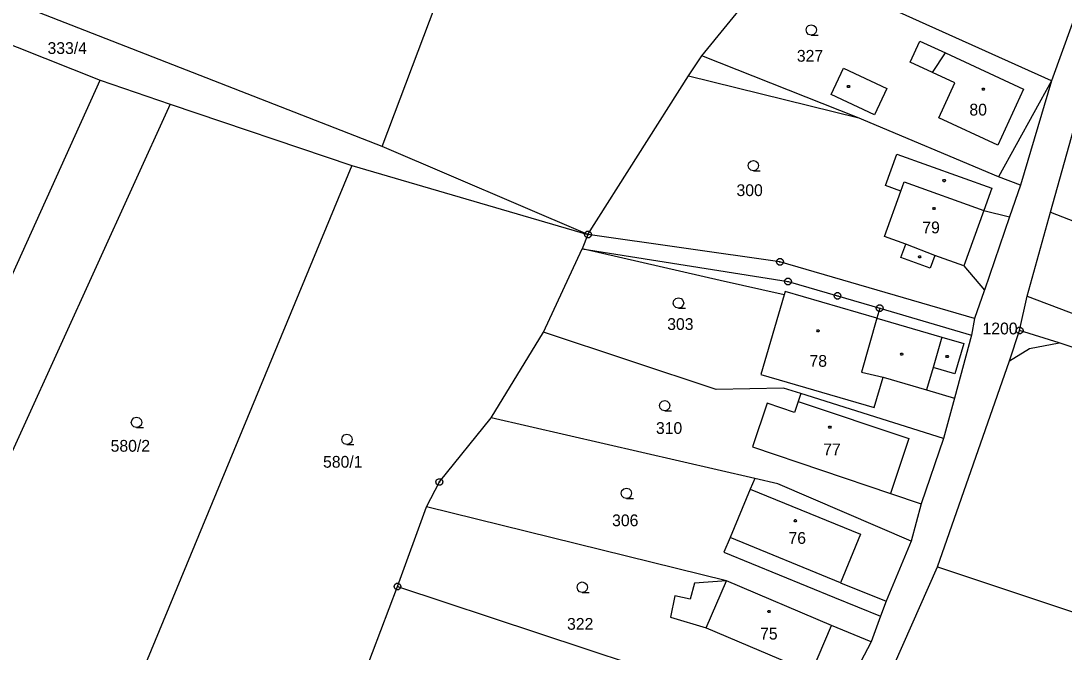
# Model space of a CAD drawing. Extents: x -694465 to -690527, y -983694 to -978978.
# Drawn here: x -692506.4 to -692355.9, y -981695.9 to -981604.7 of the extents above; entities that cross this region are included whole.
import ezdxf

# ---------------------------------------------------------------- set-up
doc = ezdxf.new("R2010")
doc.units = 0
for name, color, linetype in [('Vrstva 1', 7, 'Continuous'), ('Vrstva 18', 7, 'Continuous'), ('Vrstva 19', 7, 'Continuous'), ('Vrstva 24', 7, 'Continuous'), ('Vrstva 25', 7, 'Continuous')]:
    doc.layers.add(name, color=color, linetype=linetype)

msp = doc.modelspace()

# ---------------------------------------------------------------- linework, layer by layer
at = {"layer": 'Vrstva 1'}
for points in [[(-692454.26, -981622.86), (-692556.51, -981582.94)], [(-692350.11, -981592.51), (-692357.7, -981613.37)], [(-692454.26, -981622.86), (-692443.06, -981593.114)], [(-692408.15, -981609.77), (-692396.72, -981595.76)], [(-692357.7, -981613.37), (-692396.72, -981595.76)], [(-692510.97, -981606.95), (-692494.98, -981613.3)], [(-692374.85, -981612.19), (-692378.08, -981610.69), (-692376.67, -981607.64)], [(-692376.67, -981607.64), (-692372.99, -981609.34)], [(-692374.85, -981612.19), (-692372.99, -981609.34)], [(-692372.99, -981609.34), (-692361.7, -981614.58)], [(-692410.04, -981612.68), (-692408.15, -981609.77)], [(-692385.68, -981618.67), (-692408.15, -981609.77)], [(-692389.46, -981615.34), (-692387.68, -981611.56)], [(-692387.68, -981611.56), (-692381.44, -981614.5)], [(-692361.7, -981614.58), (-692365.45, -981622.66), (-692373.94, -981618.72), (-692371.61, -981613.69), (-692374.85, -981612.19)], [(-692530.34, -981691.58), (-692494.98, -981613.3)], [(-692494.98, -981613.3), (-692484.87, -981616.75)], [(-692424.57, -981635.56), (-692410.04, -981612.68)], [(-692410.04, -981612.68), (-692385.68, -981618.67)], [(-692357.7, -981613.37), (-692365.35, -981627.26)], [(-692357.7, -981613.37), (-692362.15, -981628.45)], [(-692383.22, -981618.28), (-692389.46, -981615.34)], [(-692381.44, -981614.5), (-692383.22, -981618.28)], [(-692484.87, -981616.75), (-692522.28, -981698.97)], [(-692484.87, -981616.75), (-692458.63, -981625.6)], [(-692357.81, -981632.33), (-692353.77, -981617.9)], [(-692365.35, -981627.26), (-692385.68, -981618.67)], [(-692424.57, -981635.56), (-692454.26, -981622.86)], [(-692379.42, -981629.3), (-692381.63, -981628.5), (-692380.01, -981623.97), (-692366.3, -981628.88), (-692367.45, -981632.08)], [(-692458.63, -981625.6), (-692492.68, -981707.89)], [(-692458.63, -981625.6), (-692424.57, -981635.56)], [(-692362.15, -981628.45), (-692365.35, -981627.26)], [(-692379.42, -981629.3), (-692378.96, -981627.97)], [(-692378.96, -981627.97), (-692367.45, -981632.08)], [(-692362.15, -981628.45), (-692363.72, -981633.02)], [(-692378.72, -981636.96), (-692381.77, -981635.86), (-692379.42, -981629.3)], [(-692367.45, -981632.08), (-692370.32, -981640.1)], [(-692367.45, -981632.08), (-692363.72, -981633.02)], [(-692363.72, -981633.02), (-692367.37, -981643.59)], [(-692361.21, -981644.47), (-692357.81, -981632.33)], [(-692357.81, -981632.33), (-692351.99, -981634.6)], [(-692424.57, -981635.56), (-692425.39, -981637.64)], [(-692396.86, -981639.51), (-692424.57, -981635.56)], [(-692430.99, -981649.67), (-692425.39, -981637.64)], [(-692425.39, -981637.64), (-692395.7, -981642.35)], [(-692405.5, -981642.19), (-692425.39, -981637.64)], [(-692374.54, -981638.58), (-692375.2, -981640.43), (-692379.42, -981638.91), (-692378.72, -981636.96)], [(-692374.54, -981638.58), (-692378.72, -981636.96)], [(-692368.79, -981647.7), (-692396.86, -981639.51)], [(-692370.32, -981640.1), (-692374.54, -981638.58)], [(-692370.32, -981640.1), (-692367.37, -981643.59)], [(-692396.27, -981644.3), (-692405.5, -981642.19)], [(-692395.7, -981642.35), (-692388.56, -981644.43)], [(-692396.12, -981643.79), (-692396.27, -981644.3)], [(-692382.88, -981647.65), (-692396.12, -981643.79)], [(-692367.41, -981643.7), (-692368.79, -981647.7)], [(-692367.37, -981643.59), (-692367.41, -981643.7)], [(-692396.27, -981644.3), (-692399.61, -981655.77)], [(-692388.56, -981644.43), (-692382.47, -981646.21)], [(-692362.29, -981649.44), (-692361.21, -981644.47)], [(-692361.21, -981644.47), (-692335.95, -981654.07)], [(-692382.47, -981646.21), (-692382.88, -981647.65)], [(-692382.47, -981646.21), (-692369.23, -981650.08)], [(-692382.88, -981647.65), (-692385.1, -981655.43)], [(-692382.88, -981647.65), (-692373.51, -981650.39)], [(-692368.79, -981647.7), (-692369.23, -981650.08)], [(-692438.53, -981662.03), (-692430.99, -981649.67)], [(-692406.06, -981657.94), (-692430.99, -981649.67)], [(-692369.23, -981650.08), (-692371.7, -981659.2)], [(-692363.72, -981653.83), (-692362.29, -981649.44)], [(-692356.56, -981651.21), (-692362.29, -981649.44)], [(-692373.51, -981650.39), (-692374.78, -981654.75)], [(-692373.51, -981650.39), (-692370.34, -981651.31)], [(-692370.34, -981651.31), (-692371.62, -981655.67)], [(-692360.87, -981652.03), (-692356.56, -981651.21)], [(-692348.56, -981653.87), (-692356.56, -981651.21)], [(-692363.72, -981653.83), (-692360.87, -981652.03)], [(-692374.78, -981654.75), (-692375.74, -981658.02)], [(-692371.62, -981655.67), (-692374.78, -981654.75)], [(-692374.11, -981683.55), (-692363.72, -981653.83)], [(-692399.61, -981655.77), (-692383.26, -981660.54)], [(-692385.1, -981655.43), (-692381.99, -981656.19)], [(-692383.26, -981660.54), (-692381.99, -981656.19)], [(-692381.99, -981656.19), (-692375.74, -981658.02)], [(-692396.34, -981657.75), (-692406.06, -981657.94)], [(-692393.87, -981658.53), (-692396.34, -981657.75)], [(-692393.87, -981658.53), (-692394.25, -981659.67)], [(-692373.27, -981665.01), (-692393.87, -981658.53)], [(-692375.74, -981658.02), (-692371.7, -981659.2)], [(-692371.7, -981659.2), (-692373.27, -981665.01)], [(-692398.71, -981659.93), (-692400.84, -981666.24)], [(-692394.78, -981661.25), (-692398.71, -981659.93)], [(-692394.25, -981659.67), (-692394.78, -981661.25)], [(-692394.25, -981659.67), (-692378.27, -981665.04)], [(-692446, -981671.3), (-692438.53, -981662.03)], [(-692400.49, -981670.8), (-692438.53, -981662.03)], [(-692378.27, -981665.04), (-692380.93, -981672.94)], [(-692373.27, -981665.01), (-692376.51, -981674.47)], [(-692400.84, -981666.24), (-692380.93, -981672.94)], [(-692447.88, -981674.91), (-692446, -981671.3)], [(-692400.49, -981670.8), (-692401.18, -981672.35)], [(-692397.17, -981671.56), (-692400.49, -981670.8)], [(-692401.18, -981672.35), (-692404.03, -981679.34)], [(-692401.18, -981672.35), (-692385.26, -981678.85)], [(-692377.93, -981679.86), (-692397.17, -981671.56)], [(-692380.93, -981672.94), (-692376.51, -981674.47)], [(-692452.05, -981686.41), (-692447.88, -981674.91)], [(-692404.6, -981685.59), (-692447.88, -981674.91)], [(-692376.51, -981674.47), (-692377.93, -981679.86)], [(-692385.26, -981678.85), (-692388.11, -981685.84)], [(-692404.03, -981679.34), (-692404.95, -981681.45)], [(-692388.11, -981685.84), (-692404.03, -981679.34)], [(-692377.93, -981679.86), (-692381.56, -981688.52)], [(-692404.95, -981681.45), (-692388.98, -981687.97)], [(-692384.16, -981706.16), (-692374.11, -981683.55)], [(-692374.11, -981683.55), (-692330.39, -981698.13)], [(-692409.19, -981685.93), (-692409.83, -981688.21)], [(-692404.6, -981685.59), (-692409.19, -981685.93)], [(-692407.49, -981692.38), (-692404.6, -981685.59)], [(-692389.44, -981692.04), (-692404.6, -981685.59)], [(-692388.11, -981685.84), (-692381.56, -981688.52)], [(-692459.29, -981705.44), (-692452.05, -981686.41)], [(-692452.05, -981686.41), (-692411.35, -981699.89)], [(-692412.05, -981687.73), (-692412.67, -981690.82)], [(-692409.83, -981688.21), (-692412.05, -981687.73)], [(-692388.98, -981687.97), (-692382.35, -981690.68)], [(-692381.56, -981688.52), (-692382.35, -981690.68)], [(-692412.67, -981690.82), (-692407.49, -981692.38)], [(-692382.35, -981690.68), (-692383.72, -981694.4)], [(-692407.49, -981692.38), (-692392.33, -981698.83)], [(-692392.33, -981698.83), (-692389.44, -981692.04)], [(-692383.72, -981694.4), (-692389.44, -981692.04)], [(-692383.72, -981694.4), (-692390.31, -981706.92)]]:
    msp.add_lwpolyline(points, dxfattribs=at)
at = {"layer": 'Vrstva 24'}
for points in [[(-692424.416, -981635.084), (-692424.166, -981635.266), (-692424.07, -981635.56), (-692424.166, -981635.854), (-692424.416, -981636.036), (-692424.724, -981636.036), (-692424.974, -981635.854), (-692425.07, -981635.56), (-692424.974, -981635.266), (-692424.724, -981635.084)], [(-692424.416, -981635.084), (-692424.166, -981635.266), (-692424.07, -981635.56), (-692424.166, -981635.854), (-692424.416, -981636.036), (-692424.724, -981636.036), (-692424.974, -981635.854), (-692425.07, -981635.56), (-692424.974, -981635.266), (-692424.724, -981635.084)], [(-692424.416, -981635.084), (-692424.166, -981635.266), (-692424.07, -981635.56), (-692424.166, -981635.854), (-692424.416, -981636.036), (-692424.724, -981636.036), (-692424.974, -981635.854), (-692425.07, -981635.56), (-692424.974, -981635.266), (-692424.724, -981635.084)], [(-692424.416, -981635.084), (-692424.166, -981635.266), (-692424.07, -981635.56), (-692424.166, -981635.854), (-692424.416, -981636.036), (-692424.724, -981636.036), (-692424.974, -981635.854), (-692425.07, -981635.56), (-692424.974, -981635.266), (-692424.724, -981635.084)], [(-692396.706, -981639.034), (-692396.456, -981639.216), (-692396.36, -981639.51), (-692396.456, -981639.804), (-692396.706, -981639.986), (-692397.014, -981639.986), (-692397.264, -981639.804), (-692397.36, -981639.51), (-692397.264, -981639.216), (-692397.014, -981639.034)], [(-692395.546, -981641.874), (-692395.296, -981642.056), (-692395.2, -981642.35), (-692395.296, -981642.644), (-692395.546, -981642.826), (-692395.854, -981642.826), (-692396.104, -981642.644), (-692396.2, -981642.35), (-692396.104, -981642.056), (-692395.854, -981641.874)], [(-692388.406, -981643.954), (-692388.156, -981644.136), (-692388.06, -981644.43), (-692388.156, -981644.724), (-692388.406, -981644.906), (-692388.714, -981644.906), (-692388.964, -981644.724), (-692389.06, -981644.43), (-692388.964, -981644.136), (-692388.714, -981643.954)], [(-692382.316, -981645.734), (-692382.066, -981645.916), (-692381.97, -981646.21), (-692382.066, -981646.504), (-692382.316, -981646.686), (-692382.624, -981646.686), (-692382.874, -981646.504), (-692382.97, -981646.21), (-692382.874, -981645.916), (-692382.624, -981645.734)], [(-692362.136, -981648.964), (-692361.886, -981649.146), (-692361.79, -981649.44), (-692361.886, -981649.734), (-692362.136, -981649.916), (-692362.444, -981649.916), (-692362.694, -981649.734), (-692362.79, -981649.44), (-692362.694, -981649.146), (-692362.444, -981648.964)], [(-692445.846, -981670.824), (-692445.596, -981671.006), (-692445.5, -981671.3), (-692445.596, -981671.594), (-692445.846, -981671.776), (-692446.154, -981671.776), (-692446.404, -981671.594), (-692446.5, -981671.3), (-692446.404, -981671.006), (-692446.154, -981670.824)], [(-692445.846, -981670.824), (-692445.596, -981671.006), (-692445.5, -981671.3), (-692445.596, -981671.594), (-692445.846, -981671.776), (-692446.154, -981671.776), (-692446.404, -981671.594), (-692446.5, -981671.3), (-692446.404, -981671.006), (-692446.154, -981670.824)], [(-692445.846, -981670.824), (-692445.596, -981671.006), (-692445.5, -981671.3), (-692445.596, -981671.594), (-692445.846, -981671.776), (-692446.154, -981671.776), (-692446.404, -981671.594), (-692446.5, -981671.3), (-692446.404, -981671.006), (-692446.154, -981670.824)], [(-692445.846, -981670.824), (-692445.596, -981671.006), (-692445.5, -981671.3), (-692445.596, -981671.594), (-692445.846, -981671.776), (-692446.154, -981671.776), (-692446.404, -981671.594), (-692446.5, -981671.3), (-692446.404, -981671.006), (-692446.154, -981670.824)], [(-692451.896, -981685.934), (-692451.646, -981686.116), (-692451.55, -981686.41), (-692451.646, -981686.704), (-692451.896, -981686.886), (-692452.204, -981686.886), (-692452.454, -981686.704), (-692452.55, -981686.41), (-692452.454, -981686.116), (-692452.204, -981685.934)], [(-692451.896, -981685.934), (-692451.646, -981686.116), (-692451.55, -981686.41), (-692451.646, -981686.704), (-692451.896, -981686.886), (-692452.204, -981686.886), (-692452.454, -981686.704), (-692452.55, -981686.41), (-692452.454, -981686.116), (-692452.204, -981685.934)], [(-692451.896, -981685.934), (-692451.646, -981686.116), (-692451.55, -981686.41), (-692451.646, -981686.704), (-692451.896, -981686.886), (-692452.204, -981686.886), (-692452.454, -981686.704), (-692452.55, -981686.41), (-692452.454, -981686.116), (-692452.204, -981685.934)], [(-692451.896, -981685.934), (-692451.646, -981686.116), (-692451.55, -981686.41), (-692451.646, -981686.704), (-692451.896, -981686.886), (-692452.204, -981686.886), (-692452.454, -981686.704), (-692452.55, -981686.41), (-692452.454, -981686.116), (-692452.204, -981685.934)]]:
    msp.add_lwpolyline(points, close=True, dxfattribs=at)
for points in [[(-692424.689, -981635.56), (-692424.45, -981635.56)], [(-692424.689, -981635.56), (-692424.45, -981635.56)], [(-692424.689, -981635.56), (-692424.45, -981635.56)], [(-692424.689, -981635.56), (-692424.45, -981635.56)], [(-692396.979, -981639.51), (-692396.74, -981639.51)], [(-692395.819, -981642.35), (-692395.58, -981642.35)], [(-692388.679, -981644.43), (-692388.44, -981644.43)], [(-692382.589, -981646.21), (-692382.35, -981646.21)], [(-692362.409, -981649.44), (-692362.17, -981649.44)], [(-692446.119, -981671.3), (-692445.88, -981671.3)], [(-692446.119, -981671.3), (-692445.88, -981671.3)], [(-692446.119, -981671.3), (-692445.88, -981671.3)], [(-692446.119, -981671.3), (-692445.88, -981671.3)], [(-692452.169, -981686.41), (-692451.93, -981686.41)], [(-692452.169, -981686.41), (-692451.93, -981686.41)], [(-692452.169, -981686.41), (-692451.93, -981686.41)], [(-692452.169, -981686.41), (-692451.93, -981686.41)]]:
    msp.add_lwpolyline(points, dxfattribs=at)
at = {"layer": 'Vrstva 25'}
for points in [[(-692392.35, -981606.78), (-692392.725, -981606.679), (-692392.999, -981606.405), (-692393.1, -981606.03), (-692392.999, -981605.655), (-692392.725, -981605.381), (-692392.35, -981605.28), (-692391.975, -981605.381), (-692391.701, -981605.655), (-692391.6, -981606.03), (-692391.701, -981606.405), (-692391.975, -981606.679), (-692392.35, -981606.78), (-692391.35, -981606.781)], [(-692400.7, -981626.36), (-692401.075, -981626.259), (-692401.349, -981625.985), (-692401.45, -981625.61), (-692401.349, -981625.235), (-692401.075, -981624.961), (-692400.7, -981624.86), (-692400.325, -981624.961), (-692400.051, -981625.235), (-692399.95, -981625.61), (-692400.051, -981625.985), (-692400.325, -981626.259), (-692400.7, -981626.36), (-692399.7, -981626.361)], [(-692411.51, -981646.21), (-692411.885, -981646.109), (-692412.159, -981645.835), (-692412.26, -981645.46), (-692412.159, -981645.085), (-692411.885, -981644.811), (-692411.51, -981644.71), (-692411.135, -981644.811), (-692410.861, -981645.085), (-692410.76, -981645.46), (-692410.861, -981645.835), (-692411.135, -981646.109), (-692411.51, -981646.21), (-692410.51, -981646.211)], [(-692413.5, -981661.03), (-692413.875, -981660.929), (-692414.149, -981660.655), (-692414.25, -981660.28), (-692414.149, -981659.905), (-692413.875, -981659.631), (-692413.5, -981659.53), (-692413.125, -981659.631), (-692412.851, -981659.905), (-692412.75, -981660.28), (-692412.851, -981660.655), (-692413.125, -981660.929), (-692413.5, -981661.03), (-692412.5, -981661.031)], [(-692489.71, -981663.45), (-692490.085, -981663.349), (-692490.359, -981663.075), (-692490.46, -981662.7), (-692490.359, -981662.325), (-692490.085, -981662.051), (-692489.71, -981661.95), (-692489.335, -981662.051), (-692489.061, -981662.325), (-692488.96, -981662.7), (-692489.061, -981663.075), (-692489.335, -981663.349), (-692489.71, -981663.45), (-692488.71, -981663.451)], [(-692459.35, -981665.91), (-692459.725, -981665.809), (-692459.999, -981665.535), (-692460.1, -981665.16), (-692459.999, -981664.785), (-692459.725, -981664.511), (-692459.35, -981664.41), (-692458.975, -981664.511), (-692458.701, -981664.785), (-692458.6, -981665.16), (-692458.701, -981665.535), (-692458.975, -981665.809), (-692459.35, -981665.91), (-692458.35, -981665.911)], [(-692419.02, -981673.67), (-692419.395, -981673.569), (-692419.669, -981673.295), (-692419.77, -981672.92), (-692419.669, -981672.545), (-692419.395, -981672.271), (-692419.02, -981672.17), (-692418.645, -981672.271), (-692418.371, -981672.545), (-692418.27, -981672.92), (-692418.371, -981673.295), (-692418.645, -981673.569), (-692419.02, -981673.67), (-692418.02, -981673.671)], [(-692425.4, -981687.24), (-692425.775, -981687.139), (-692426.049, -981686.865), (-692426.15, -981686.49), (-692426.049, -981686.115), (-692425.775, -981685.841), (-692425.4, -981685.74), (-692425.025, -981685.841), (-692424.751, -981686.115), (-692424.65, -981686.49), (-692424.751, -981686.865), (-692425.025, -981687.139), (-692425.4, -981687.24), (-692424.4, -981687.241)]]:
    msp.add_lwpolyline(points, dxfattribs=at)
for points in [[(-692386.893, -981614.038), (-692386.805, -981614.19), (-692386.893, -981614.342), (-692387.067, -981614.342), (-692387.155, -981614.19), (-692387.067, -981614.038)], [(-692367.433, -981614.428), (-692367.345, -981614.58), (-692367.433, -981614.732), (-692367.607, -981614.732), (-692367.695, -981614.58), (-692367.607, -981614.428)], [(-692373.083, -981627.638), (-692372.995, -981627.79), (-692373.083, -981627.942), (-692373.257, -981627.942), (-692373.345, -981627.79), (-692373.257, -981627.638)], [(-692374.543, -981631.668), (-692374.455, -981631.82), (-692374.543, -981631.972), (-692374.717, -981631.972), (-692374.805, -981631.82), (-692374.717, -981631.668)], [(-692376.633, -981638.648), (-692376.545, -981638.8), (-692376.633, -981638.952), (-692376.807, -981638.952), (-692376.895, -981638.8), (-692376.807, -981638.648)], [(-692391.273, -981649.318), (-692391.185, -981649.47), (-692391.273, -981649.622), (-692391.447, -981649.622), (-692391.535, -981649.47), (-692391.447, -981649.318)], [(-692379.203, -981652.688), (-692379.115, -981652.84), (-692379.203, -981652.992), (-692379.377, -981652.992), (-692379.465, -981652.84), (-692379.377, -981652.688)], [(-692372.653, -981653.038), (-692372.565, -981653.19), (-692372.653, -981653.342), (-692372.827, -981653.342), (-692372.915, -981653.19), (-692372.827, -981653.038)], [(-692389.583, -981663.248), (-692389.495, -981663.4), (-692389.583, -981663.552), (-692389.757, -981663.552), (-692389.845, -981663.4), (-692389.757, -981663.248)], [(-692394.553, -981676.738), (-692394.465, -981676.89), (-692394.553, -981677.042), (-692394.727, -981677.042), (-692394.815, -981676.89), (-692394.727, -981676.738)], [(-692398.373, -981689.858), (-692398.285, -981690.01), (-692398.373, -981690.162), (-692398.547, -981690.162), (-692398.635, -981690.01), (-692398.547, -981689.858)]]:
    msp.add_lwpolyline(points, close=True, dxfattribs=at)

# ---------------------------------------------------------------- texts
at = {"layer": 'Vrstva 18'}
for s, p in [('333/4', (-692502.554, -981609.5)), ('327', (-692394.425, -981610.62)), ('300', (-692403.135, -981630.02)), ('303', (-692413.133, -981649.35)), ('1200', (-692367.637, -981649.99)), ('310', (-692414.76, -981664.36)), ('580/2', (-692493.447, -981666.93)), ('580/1', (-692462.796, -981669.24)), ('306', (-692421.088, -981677.69)), ('322', (-692427.589, -981692.64))]:
    msp.add_text(s, height=1.7, dxfattribs=at).set_placement(p)
at = {"layer": 'Vrstva 19'}
for s, p in [('80', (-692369.528, -981618.39)), ('79', (-692376.325, -981635.4)), ('78', (-692392.605, -981654.67)), ('77', (-692390.625, -981667.45)), ('76', (-692395.635, -981680.24)), ('75', (-692399.732, -981694.05))]:
    msp.add_text(s, height=1.7, dxfattribs=at).set_placement(p)

doc.saveas('drawing.dxf')
